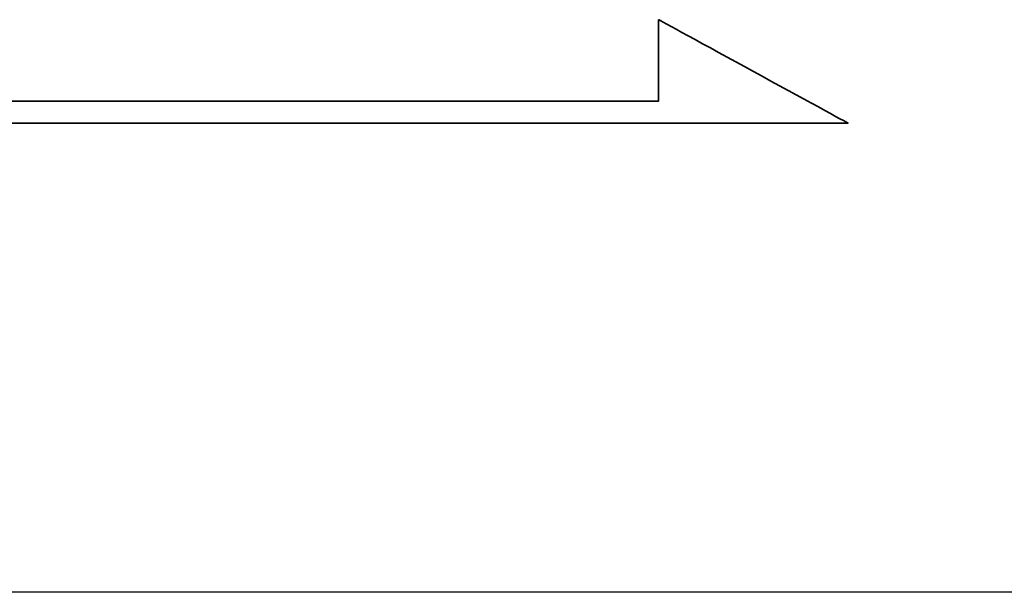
# Model space of a CAD drawing. Header units: millimetres. Extents: x -257 to 3135, y -1556 to 860.
# Tile 455 of 633: x 1340.42 to 1349.38, y -995.81 to -990.6. Entities that reach past the tile are written whole.
import ezdxf
from ezdxf.lldxf.tags import DXFTag

# ---------------------------------------------------------------- set-up
doc = ezdxf.new("R2010")
doc.units = ezdxf.units.MM
doc.layers.get('0').update_dxf_attribs({"linetype": 'CONTINUOUS'})
doc.layers.add('DIM', color=4, linetype='CONTINUOUS')
doc.layers.add('layer 1', color=7, linetype='CONTINUOUS')
tags = doc.linetypes.add('DASHED', pattern=[25.72, 12.86, -12.86]).pattern_tags.tags
tags[6:7] = [DXFTag(74, 4), DXFTag(75, 0), DXFTag(340, '0'), DXFTag(46, 0.0), DXFTag(50, 0.0), DXFTag(44, 0.0), DXFTag(45, 0.0)]
tags[4:5] = [DXFTag(74, 4), DXFTag(75, 0), DXFTag(340, '0'), DXFTag(46, 0.0), DXFTag(50, 0.0), DXFTag(44, 0.0), DXFTag(45, 0.0)]

# ---------------------------------------------------------------- blocks, each defined once
blk = doc.blocks.new('TBI MOTION logo(完整正式版)')
at = {"layer": 'layer 1', "color": 22, "lineweight": 35}
blk.add_open_spline([(75.90875, -9.47875), (75.90875, -9.47875), (75.90875, -12.28625), (75.90875, -12.28625), (75.90875, -12.28625), (75.90875, -12.28625), (75.90875, -12.47875), (75.90875, -12.47875), (75.90875, -12.47875), (75.90875, -12.47875), (75.71625, -12.47875), (75.71625, -12.47875), (75.71625, -12.47875), (75.71625, -12.47875), (-88.32875, -12.47875), (-88.32875, -12.47875), (-88.32875, -12.47875), (-88.32875, -12.47875), (-88.32875, -13.29375), (-88.32875, -13.29375), (-88.32875, -13.29375), (-88.32875, -13.29375), (82.89125, -13.29375), (82.89125, -13.29375), (82.89125, -13.29375), (82.89125, -13.29375), (75.90875, -9.47875), (75.90875, -9.47875)], degree=3, knots=[0, 0, 0, 0, 0.14285714, 0.14285714, 0.14285714, 0.14285715, 0.28571429, 0.28571429, 0.28571429, 0.2857143, 0.42857143, 0.42857143, 0.42857143, 0.42857144, 0.57142857, 0.57142857, 0.57142857, 0.57142858, 0.71428571, 0.71428571, 0.71428571, 0.71428572, 0.85714286, 0.85714286, 0.85714286, 0.85714287, 1, 1, 1, 1], dxfattribs=at)

msp = doc.modelspace()

# ---------------------------------------------------------------- linework, layer by layer
at = {"linetype": 'DASHED', "ltscale": 0.3}
msp.add_line((1636.0014, -995.8075), (1236.0014, -995.8075), dxfattribs=at)

# ---------------------------------------------------------------- block references
at = {"layer": 'DIM', "color": 7, "xscale": 0.246592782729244, "yscale": 0.246592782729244, "zscale": 0.246592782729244}
msp.add_blockref('TBI MOTION logo(完整正式版)', (1327.5156, -988.2627), dxfattribs=at)

doc.saveas('drawing.dxf')
